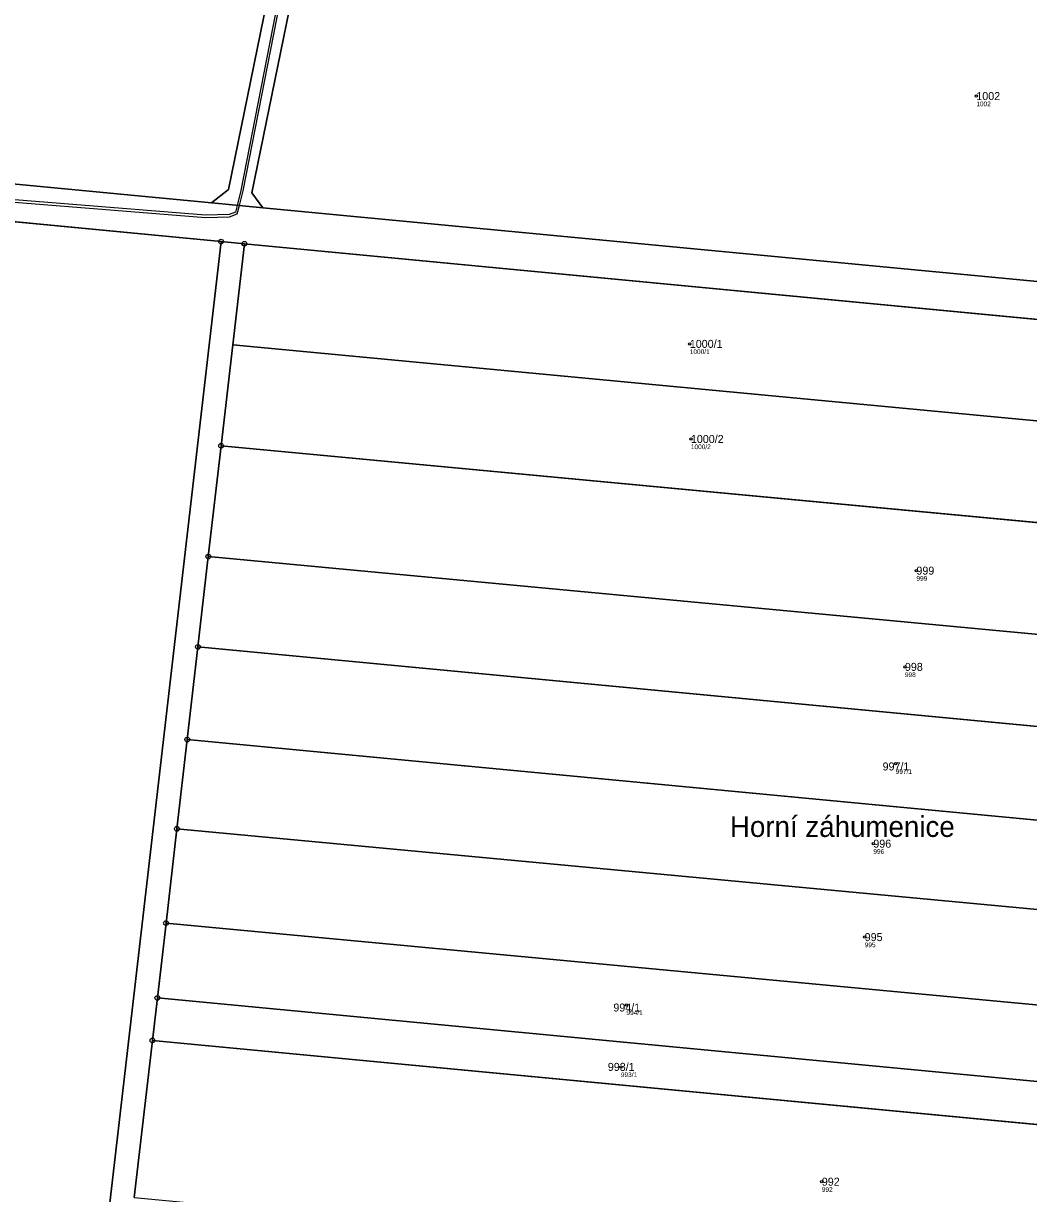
# Model space of a CAD drawing. Extents: x -658203 to -653176, y -1156738 to -1151709.
# Drawn here: x -655212.3 to -654998.7, y -1153908.2 to -1153659.7 of the extents above; entities that cross this region are included whole.
import ezdxf

# ---------------------------------------------------------------- set-up
doc = ezdxf.new("R2010")
doc.units = 0
for name, color, linetype in [('Vrstva 1', 7, 'Continuous'), ('Vrstva 13', 7, 'Continuous'), ('Vrstva 2', 7, 'Continuous'), ('Vrstva 50', 7, 'Continuous'), ('Vrstva 51', 7, 'Continuous'), ('Vrstva 7', 7, 'Continuous'), ('Vrstva 8', 7, 'Continuous')]:
    doc.layers.add(name, color=color, linetype=linetype)

msp = doc.modelspace()

# ---------------------------------------------------------------- linework, layer by layer
at = {"layer": 'Vrstva 1'}
for p, q in [((-655172.3, -1153697.86), (-655256.21, -1153689.86)), ((-654947.75, -1153719.25), (-655161.41, -1153698.94)), ((-655234.51, -1153699.93), (-655170.28, -1153706.06)), ((-655165.3, -1153706.53), (-655170.28, -1153706.06)), ((-655167.78, -1153727.99), (-655165.3, -1153706.53)), ((-655165.3, -1153706.53), (-654949.14, -1153727.14)), ((-655170.26, -1153749.44), (-655167.78, -1153727.99)), ((-655167.78, -1153727.99), (-654952.9, -1153748.33)), ((-655172.98, -1153772.98), (-655170.26, -1153749.44)), ((-654956.65, -1153769.54), (-655170.26, -1153749.44)), ((-655175.19, -1153792.14), (-655172.98, -1153772.98)), ((-654892.48, -1153799.28), (-655172.98, -1153772.98)), ((-655177.47, -1153811.81), (-655175.19, -1153792.14)), ((-655175.19, -1153792.14), (-654964.72, -1153812.08)), ((-655179.66, -1153830.78), (-655177.47, -1153811.81)), ((-654966.34, -1153831.82), (-655177.47, -1153811.81)), ((-655181.97, -1153850.79), (-655179.66, -1153830.78)), ((-654897.19, -1153857.27), (-655179.66, -1153830.78)), ((-655183.81, -1153866.68), (-655181.97, -1153850.79)), ((-655181.97, -1153850.79), (-654975.33, -1153870.22)), ((-655184.85, -1153875.72), (-655183.81, -1153866.68)), ((-655183.81, -1153866.68), (-654978.32, -1153886.18)), ((-655188.71, -1153909.09), (-655184.85, -1153875.72)), ((-654979.99, -1153895.17), (-655184.85, -1153875.72))]:
    msp.add_line(p, q, dxfattribs=at)
for points in [[(-655172.3, -1153697.86), (-655168.67, -1153695.01), (-655132.04, -1153515.45), (-655134.19, -1153511.36)], [(-655149.65, -1153626.82), (-655163.71, -1153695.71), (-655161.41, -1153698.94)], [(-655161.41, -1153698.94), (-655169.31, -1153698.14), (-655172.3, -1153697.86)], [(-655170.28, -1153706.06), (-655190.35, -1153879.69), (-655216.4, -1154104.29)]]:
    msp.add_lwpolyline(points, dxfattribs=at)
at = {"layer": 'Vrstva 13'}
for points in [[(-654919.33, -1153481.89), (-654919.96, -1153482.92), (-654919.11, -1153485.25), (-654893.58, -1153515.75), (-654891.27, -1153515.99), (-654877.2, -1153530.84), (-654879.69, -1153533.83), (-654883.39, -1153533.71), (-654894.12, -1153532.61), (-654950.86, -1153527.15), (-655046.1, -1153518.26), (-655124.64, -1153510.81), (-655127.96, -1153511.51), (-655129.01, -1153512.53), (-655129.15, -1153512.82), (-655129.7, -1153513.97), (-655130.97, -1153519.43), (-655136.3, -1153546.8), (-655151.81, -1153623.45), (-655154.51, -1153637.96), (-655156.31, -1153645.16), (-655166.06, -1153695.2), (-655166.88, -1153698.39)], [(-655233.61, -1153696.13), (-655173.59, -1153700.95), (-655168.45, -1153700.82), (-655166.82, -1153700.15), (-655166.38, -1153698.44), (-655165.58, -1153695.32), (-655155.83, -1153645.3)], [(-655166.88, -1153698.39), (-655167.24, -1153699.79), (-655168.55, -1153700.32), (-655173.59, -1153700.45), (-655233.53, -1153695.63)]]:
    msp.add_lwpolyline(points, dxfattribs=at)
at = {"layer": 'Vrstva 50'}
for centre in [(-655009.85, -1153675.17), (-655070.71, -1153727.8), (-655070.48, -1153747.99), (-655022.58, -1153775.95), (-655025.02, -1153796.39), (-655026.99, -1153816.96), (-655031.73, -1153833.93), (-655033.56, -1153853.77), (-655084.18, -1153868.16), (-655085.35, -1153881.33), (-655042.67, -1153905.72)]:
    msp.add_circle(centre, 0.25, dxfattribs=at)
at = {"layer": 'Vrstva 51'}
for points in [[(-655134.19, -1153511.36), (-655212.27, -1153475.54), (-655256.21, -1153689.86), (-655172.3, -1153697.86), (-655168.67, -1153695.01), (-655132.04, -1153515.45)], [(-655144.62, -1153602.14), (-655140.84, -1153583.63), (-655135.17, -1153555.82), (-655133.13, -1153545.81), (-655130.85, -1153534.67), (-655127.06, -1153516.06), (-655123.44, -1153513.33), (-655131.46, -1153512.61), (-655134.19, -1153511.36), (-655132.04, -1153515.45), (-655168.67, -1153695.01), (-655172.3, -1153697.86), (-655169.31, -1153698.14), (-655161.41, -1153698.94), (-655163.71, -1153695.71), (-655149.65, -1153626.82)], [(-654821.6, -1153657.99), (-655149.65, -1153626.82), (-655163.71, -1153695.71), (-655161.41, -1153698.94), (-654947.75, -1153719.25), (-654946.95, -1153714.72), (-654941.3, -1153682.79), (-654940.86, -1153680.27), (-654898.51, -1153684.67), (-654865.22, -1153694.91), (-654820.79, -1153660.82)], [(-655278.37, -1154072.63), (-655273.64, -1154075.39), (-655243.01, -1154090.64), (-655216.4, -1154104.29), (-655190.35, -1153879.69), (-655170.28, -1153706.06), (-655234.51, -1153699.93)], [(-655167.78, -1153727.99), (-654952.9, -1153748.33), (-654949.14, -1153727.14), (-655165.3, -1153706.53)], [(-654956.04, -1153766.08), (-654952.9, -1153748.33), (-655167.78, -1153727.99), (-655170.26, -1153749.44), (-654956.65, -1153769.54)], [(-654886.42, -1153776.15), (-654956.65, -1153769.54), (-655170.26, -1153749.44), (-655172.98, -1153772.98), (-654892.48, -1153799.28)], [(-654894.06, -1153818.78), (-654892.48, -1153799.28), (-655172.98, -1153772.98), (-655175.19, -1153792.14), (-654964.72, -1153812.08)], [(-654966.34, -1153831.82), (-654964.72, -1153812.08), (-655175.19, -1153792.14), (-655177.47, -1153811.81)], [(-654966.34, -1153831.82), (-655177.47, -1153811.81), (-655179.66, -1153830.78), (-654897.19, -1153857.27), (-654895.67, -1153838.52)], [(-654975.33, -1153870.22), (-654898.83, -1153877.41), (-654897.19, -1153857.27), (-655179.66, -1153830.78), (-655181.97, -1153850.79)], [(-654978.32, -1153886.18), (-654975.33, -1153870.22), (-655181.97, -1153850.79), (-655183.81, -1153866.68)], [(-654979.99, -1153895.17), (-654978.32, -1153886.18), (-655183.81, -1153866.68), (-655184.85, -1153875.72)], [(-655184.85, -1153875.72), (-655188.71, -1153909.09), (-654909.87, -1153935.44), (-654903.59, -1153902.42), (-654979.99, -1153895.17)]]:
    msp.add_lwpolyline(points, close=True, dxfattribs=at)
for points in [[(-654947.75, -1153719.25), (-655161.41, -1153698.94), (-655169.31, -1153698.14), (-655172.3, -1153697.86), (-655256.21, -1153689.86)], [(-655234.51, -1153699.93), (-655170.28, -1153706.06), (-655165.3, -1153706.53), (-654949.14, -1153727.14)], [(-655188.71, -1153909.09), (-655184.85, -1153875.72), (-655183.81, -1153866.68), (-655181.97, -1153850.79), (-655179.66, -1153830.78), (-655177.47, -1153811.81), (-655175.19, -1153792.14), (-655172.98, -1153772.98), (-655170.26, -1153749.44), (-655167.78, -1153727.99), (-655165.3, -1153706.53), (-655170.28, -1153706.06), (-655190.35, -1153879.69), (-655216.4, -1154104.29)]]:
    msp.add_lwpolyline(points, dxfattribs=at)
at = {"layer": 'Vrstva 8'}
for centre, radius in [((-655170.28, -1153706.06), 0.5), ((-655170.28, -1153706.06), 0.0303), ((-655165.3, -1153706.53), 0.5), ((-655165.3, -1153706.53), 0.0303), ((-655170.26, -1153749.44), 0.5), ((-655170.26, -1153749.44), 0.0303), ((-655172.98, -1153772.98), 0.5), ((-655172.98, -1153772.98), 0.0303), ((-655175.19, -1153792.14), 0.5), ((-655175.19, -1153792.14), 0.0303), ((-655177.47, -1153811.81), 0.5), ((-655177.47, -1153811.81), 0.0303), ((-655179.66, -1153830.78), 0.5), ((-655179.66, -1153830.78), 0.0303), ((-655181.97, -1153850.79), 0.5), ((-655181.97, -1153850.79), 0.0303), ((-655183.81, -1153866.68), 0.5), ((-655183.81, -1153866.68), 0.0303), ((-655184.85, -1153875.72), 0.5), ((-655184.85, -1153875.72), 0.0303)]:
    msp.add_circle(centre, radius, dxfattribs=at)

# ---------------------------------------------------------------- texts
at = {"layer": 'Vrstva 2'}
for s, p in [('1002', (-655009.85, -1153676.02)), ('1000/1', (-655070.71, -1153728.65)), ('1000/2', (-655070.48, -1153748.84)), ('999', (-655022.58, -1153776.8)), ('998', (-655025.02, -1153797.24)), ('997/1', (-655029.76, -1153818.38)), ('996', (-655031.73, -1153834.78)), ('995', (-655033.56, -1153854.62)), ('994/1', (-655086.95, -1153869.58)), ('993/1', (-655088.12, -1153882.18)), ('992', (-655042.67, -1153906.57))]:
    msp.add_text(s, height=1.7, dxfattribs=at).set_placement(p)
at = {"layer": 'Vrstva 50'}
for s, p in [('1002', (-655009.85, -1153677.33)), ('1000/1', (-655070.71, -1153729.96)), ('1000/2', (-655070.48, -1153750.15)), ('999', (-655022.58, -1153778.11)), ('998', (-655025.02, -1153798.55)), ('997/1', (-655026.99, -1153819.12)), ('996', (-655031.73, -1153836.09)), ('995', (-655033.56, -1153855.93)), ('994/1', (-655084.18, -1153870.32)), ('993/1', (-655085.35, -1153883.49)), ('992', (-655042.67, -1153907.88))]:
    msp.add_text(s, height=1, dxfattribs=at).set_placement(p)
at = {"layer": 'Vrstva 7'}
msp.add_text('Horní záhumenice', height=4.4, dxfattribs=at).set_placement((-655062.19, -1153832.5))

doc.saveas('drawing.dxf')
